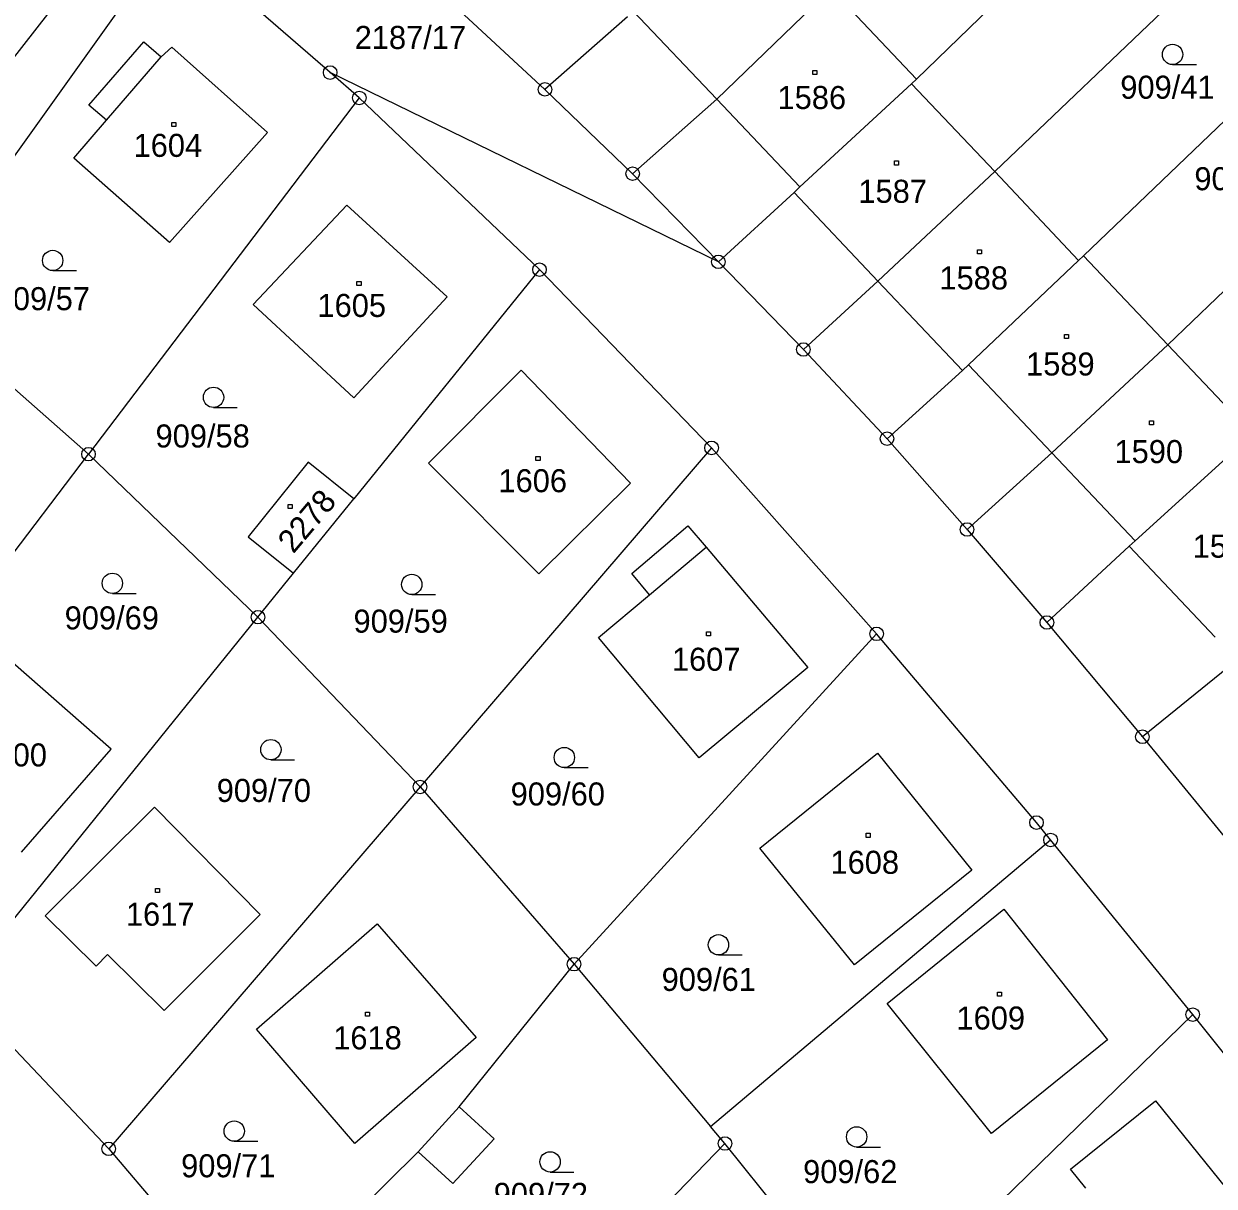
# Model space of a CAD drawing. Extents: x -795483 to -789093, y -1112258 to -1108741.
# Drawn here: x -791186.7 to -791098.9, y -1109507 to -1109421.3 of the extents above; entities that cross this region are included whole.
import ezdxf

# ---------------------------------------------------------------- set-up
doc = ezdxf.new("R2010")
doc.units = 0
for name, color, linetype in [('Vrstva 1', 7, 'Continuous'), ('Vrstva 14', 7, 'Continuous'), ('Vrstva 15', 7, 'Continuous'), ('Vrstva 2', 7, 'Continuous'), ('Vrstva 23', 7, 'Continuous'), ('Vrstva 25', 7, 'Continuous'), ('Vrstva 28', 7, 'Continuous')]:
    doc.layers.add(name, color=color, linetype=linetype)

msp = doc.modelspace()

# ---------------------------------------------------------------- linework, layer by layer
at = {"layer": 'Vrstva 1'}
for p, q in [((-791101.89, -1109406.97), (-791120.9, -1109425.37)), ((-791095.56, -1109413.5), (-791115.13, -1109432.2)), ((-791175.81, -1109414.75), (-791194.97, -1109441.59)), ((-791164.14, -1109424.89), (-791175.81, -1109414.75)), ((-791182.33, -1109417.17), (-791189.06, -1109425.75)), ((-791127.2, -1109418.71), (-791135.63, -1109426.85)), ((-791127.2, -1109418.71), (-791120.9, -1109425.37)), ((-791155.58, -1109419.38), (-791148.3, -1109426.13)), ((-791089.35, -1109419.96), (-791108.57, -1109438.4)), ((-791142.21, -1109420.77), (-791148.3, -1109426.13)), ((-791181.93, -1109427.3), (-791177.89, -1109422.62)), ((-791177.89, -1109422.62), (-791176.6, -1109423.73)), ((-791176.6, -1109423.73), (-791175.81, -1109423.02)), ((-791175.81, -1109423.02), (-791168.75, -1109429.3)), ((-791161.99, -1109426.76), (-791164.14, -1109424.89)), ((-791135.51, -1109438.85), (-791164.14, -1109424.89)), ((-791120.9, -1109425.37), (-791121.27, -1109425.71)), ((-791148.3, -1109426.13), (-791141.83, -1109432.35)), ((-791121.27, -1109425.71), (-791129.49, -1109433.33)), ((-791121.27, -1109425.71), (-791115.13, -1109432.2)), ((-791161.99, -1109426.76), (-791181.96, -1109453.04)), ((-791148.7, -1109439.43), (-791161.99, -1109426.76)), ((-791135.63, -1109426.85), (-791141.83, -1109432.35)), ((-791083.06, -1109426.42), (-791102.36, -1109444.97)), ((-791180.64, -1109428.41), (-791181.93, -1109427.3)), ((-791183.04, -1109431.2), (-791180.64, -1109428.41)), ((-791168.75, -1109429.3), (-791175.99, -1109437.43)), ((-791175.99, -1109437.43), (-791183.04, -1109431.2)), ((-791141.83, -1109432.35), (-791135.51, -1109438.85)), ((-791115.13, -1109432.2), (-791123.75, -1109440.27)), ((-791115.13, -1109432.2), (-791108.94, -1109438.75)), ((-791129.93, -1109433.74), (-791135.51, -1109438.85)), ((-791129.49, -1109433.33), (-791129.93, -1109433.74)), ((-791169.82, -1109442.01), (-791162.9, -1109434.68)), ((-791162.9, -1109434.68), (-791155.5, -1109441.44)), ((-791108.94, -1109438.75), (-791108.57, -1109438.4)), ((-791108.57, -1109438.4), (-791102.36, -1109444.97)), ((-791135.51, -1109438.85), (-791129.24, -1109445.32)), ((-791108.94, -1109438.75), (-791117.07, -1109446.45)), ((-791148.7, -1109439.43), (-791162.38, -1109456.33)), ((-791136.01, -1109452.58), (-791148.7, -1109439.43)), ((-791123.75, -1109440.27), (-791129.24, -1109445.32)), ((-791181.96, -1109453.04), (-791194.97, -1109441.59)), ((-791162.38, -1109448.88), (-791169.82, -1109442.01)), ((-791155.5, -1109441.44), (-791162.38, -1109448.88)), ((-791129.24, -1109445.32), (-791123.07, -1109451.9)), ((-791102.36, -1109444.97), (-791110.92, -1109452.94)), ((-791102.36, -1109444.97), (-791096.13, -1109451.56)), ((-791156.88, -1109453.71), (-791150.05, -1109446.84)), ((-791150.05, -1109446.84), (-791142, -1109455.17)), ((-791117.5, -1109446.86), (-791123.07, -1109451.9)), ((-791117.07, -1109446.45), (-791117.5, -1109446.86)), ((-791073.18, -1109448.74), (-791104.24, -1109473.89)), ((-791136.01, -1109452.58), (-791157.51, -1109477.59)), ((-791123.84, -1109466.3), (-791136.01, -1109452.58)), ((-791123.07, -1109451.9), (-791117.17, -1109458.6)), ((-791096.53, -1109451.94), (-791104.78, -1109459.43)), ((-791203.34, -1109481.18), (-791181.96, -1109453.04)), ((-791169.46, -1109465.07), (-791181.96, -1109453.04)), ((-791110.92, -1109452.94), (-791117.17, -1109458.6)), ((-791165.76, -1109453.64), (-791170.18, -1109459.15)), ((-791162.38, -1109456.33), (-791165.76, -1109453.64)), ((-791148.74, -1109461.88), (-791156.88, -1109453.71)), ((-791142, -1109455.17), (-791148.74, -1109461.88)), ((-791166.84, -1109461.83), (-791162.38, -1109456.33)), ((-791141.9, -1109461.85), (-791137.76, -1109458.32)), ((-791137.76, -1109458.32), (-791136.41, -1109459.91)), ((-791117.17, -1109458.6), (-791111.28, -1109465.46)), ((-791170.18, -1109459.15), (-791166.84, -1109461.83)), ((-791104.78, -1109459.43), (-791105.22, -1109459.84)), ((-791136.41, -1109459.91), (-791128.9, -1109468.79)), ((-791105.22, -1109459.84), (-791111.28, -1109465.46)), ((-791098.86, -1109466.55), (-791105.22, -1109459.84)), ((-791169.46, -1109465.07), (-791166.84, -1109461.83)), ((-791140.59, -1109463.41), (-791141.9, -1109461.85)), ((-791144.36, -1109466.57), (-791140.59, -1109463.41)), ((-791191.65, -1109492.46), (-791169.46, -1109465.07)), ((-791169.46, -1109465.07), (-791157.51, -1109477.59)), ((-791111.28, -1109465.46), (-791104.24, -1109473.89)), ((-791123.84, -1109466.3), (-791146.15, -1109490.67)), ((-791136.92, -1109475.45), (-791144.36, -1109466.57)), ((-791112.05, -1109480.22), (-791123.84, -1109466.3)), ((-791180.29, -1109474.8), (-791188.58, -1109467.56)), ((-791128.9, -1109468.79), (-791136.92, -1109475.45)), ((-791104.24, -1109473.89), (-791096.69, -1109483.12)), ((-791186.89, -1109482.4), (-791180.29, -1109474.8)), ((-791132.44, -1109482.11), (-791123.77, -1109475.1)), ((-791123.77, -1109475.1), (-791116.82, -1109483.74)), ((-791157.51, -1109477.59), (-791180.47, -1109504.29)), ((-791157.51, -1109477.59), (-791146.15, -1109490.67)), ((-791185.16, -1109487.1), (-791177.1, -1109479.09)), ((-791177.1, -1109479.09), (-791169.3, -1109487)), ((-791111.01, -1109481.5), (-791112.05, -1109480.22)), ((-791136.08, -1109502.64), (-791111.01, -1109481.5)), ((-791100.53, -1109494.39), (-791111.01, -1109481.5)), ((-791125.47, -1109490.72), (-791132.44, -1109482.11)), ((-791116.82, -1109483.74), (-791125.47, -1109490.72)), ((-791123.06, -1109493.57), (-791114.45, -1109486.6)), ((-791114.45, -1109486.6), (-791106.8, -1109496.26)), ((-791181.4, -1109490.81), (-791185.16, -1109487.1)), ((-791169.3, -1109487), (-791176.38, -1109494.09)), ((-791169.56, -1109495.46), (-791160.67, -1109487.7)), ((-791160.67, -1109487.7), (-791153.36, -1109496.07)), ((-791180.56, -1109489.96), (-791181.4, -1109490.81)), ((-791176.38, -1109494.09), (-791180.56, -1109489.96)), ((-791154.63, -1109501.2), (-791146.15, -1109490.67)), ((-791146.15, -1109490.67), (-791136.08, -1109502.64)), ((-791191.65, -1109492.46), (-791180.47, -1109504.29)), ((-791115.36, -1109503.15), (-791123.06, -1109493.57)), ((-791124.17, -1109517.39), (-791100.53, -1109494.39)), ((-791089.11, -1109508.66), (-791100.53, -1109494.39)), ((-791162.32, -1109503.89), (-791169.56, -1109495.46)), ((-791153.36, -1109496.07), (-791162.32, -1109503.89)), ((-791106.8, -1109496.26), (-791115.36, -1109503.15)), ((-791109.53, -1109505.79), (-791103.26, -1109500.74)), ((-791103.26, -1109500.74), (-791095.4, -1109510.52)), ((-791157.64, -1109504.51), (-791154.63, -1109501.2)), ((-791135.02, -1109503.9), (-791136.08, -1109502.64)), ((-791180.47, -1109504.29), (-791169.93, -1109516.65)), ((-791135.02, -1109503.9), (-791159.6, -1109529.24)), ((-791124.17, -1109517.39), (-791135.02, -1109503.9)), ((-791169.93, -1109516.65), (-791157.64, -1109504.51)), ((-791108.4, -1109507.19), (-791109.53, -1109505.79))]:
    msp.add_line(p, q, dxfattribs=at)
at = {"layer": 'Vrstva 2'}
for p, q in [((-791135.63, -1109426.85), (-791141.78, -1109420.35)), ((-791180.64, -1109428.41), (-791176.6, -1109423.73)), ((-791129.49, -1109433.33), (-791135.63, -1109426.85)), ((-791123.75, -1109440.27), (-791129.93, -1109433.74)), ((-791117.5, -1109446.86), (-791123.75, -1109440.27)), ((-791110.92, -1109452.94), (-791117.07, -1109446.45)), ((-791104.78, -1109459.43), (-791110.92, -1109452.94)), ((-791140.59, -1109463.41), (-791136.41, -1109459.91)), ((-791152.05, -1109503.55), (-791154.63, -1109501.2)), ((-791155.09, -1109506.84), (-791152.05, -1109503.55)), ((-791157.64, -1109504.51), (-791155.09, -1109506.84))]:
    msp.add_line(p, q, dxfattribs=at)
at = {"layer": 'Vrstva 23'}
for p, q in [((-791102.01, -1109424.3), (-791100.26, -1109424.3)), ((-791184.6, -1109439.5), (-791182.85, -1109439.5)), ((-791172.74, -1109449.6), (-791170.99, -1109449.6)), ((-791180.2, -1109463.32), (-791178.45, -1109463.32)), ((-791158.12, -1109463.4), (-791156.37, -1109463.4)), ((-791168.51, -1109475.59), (-791166.76, -1109475.59)), ((-791146.87, -1109476.17), (-791145.12, -1109476.17)), ((-791135.5, -1109489.99), (-791133.75, -1109489.99)), ((-791171.21, -1109503.73), (-791169.46, -1109503.73)), ((-791125.31, -1109504.16), (-791123.56, -1109504.16)), ((-791147.92, -1109506), (-791146.17, -1109506))]:
    msp.add_line(p, q, dxfattribs=at)
for centre in [(-791102.01, -1109423.55), (-791184.6, -1109438.75), (-791172.74, -1109448.85), (-791180.2, -1109462.57), (-791158.12, -1109462.65), (-791168.51, -1109474.84), (-791146.87, -1109475.42), (-791135.5, -1109489.24), (-791171.21, -1109502.98), (-791125.31, -1109503.41), (-791147.92, -1109505.25)]:
    msp.add_circle(centre, 0.75, dxfattribs=at)
at = {"layer": 'Vrstva 25'}
for p, q in [((-791128.54, -1109424.74), (-791128.24, -1109424.74)), ((-791128.54, -1109425.04), (-791128.54, -1109424.74)), ((-791128.24, -1109425.04), (-791128.54, -1109425.04)), ((-791128.24, -1109424.74), (-791128.24, -1109425.04)), ((-791175.81, -1109428.58), (-791175.51, -1109428.58)), ((-791175.81, -1109428.88), (-791175.81, -1109428.58)), ((-791175.51, -1109428.88), (-791175.81, -1109428.88)), ((-791175.51, -1109428.58), (-791175.51, -1109428.88)), ((-791122.52, -1109431.41), (-791122.22, -1109431.41)), ((-791122.52, -1109431.71), (-791122.52, -1109431.41)), ((-791122.22, -1109431.41), (-791122.22, -1109431.71)), ((-791122.22, -1109431.71), (-791122.52, -1109431.71)), ((-791116.41, -1109437.97), (-791116.11, -1109437.97)), ((-791116.41, -1109438.27), (-791116.41, -1109437.97)), ((-791116.11, -1109438.27), (-791116.41, -1109438.27)), ((-791116.11, -1109437.97), (-791116.11, -1109438.27)), ((-791162.16, -1109440.3), (-791161.86, -1109440.3)), ((-791162.16, -1109440.6), (-791162.16, -1109440.3)), ((-791161.86, -1109440.6), (-791162.16, -1109440.6)), ((-791161.86, -1109440.3), (-791161.86, -1109440.6)), ((-791109.98, -1109444.21), (-791109.68, -1109444.21)), ((-791109.98, -1109444.51), (-791109.98, -1109444.21)), ((-791109.68, -1109444.51), (-791109.98, -1109444.51)), ((-791109.68, -1109444.21), (-791109.68, -1109444.51)), ((-791103.72, -1109450.58), (-791103.42, -1109450.58)), ((-791103.72, -1109450.88), (-791103.72, -1109450.58)), ((-791103.42, -1109450.58), (-791103.42, -1109450.88)), ((-791103.42, -1109450.88), (-791103.72, -1109450.88)), ((-791148.96, -1109453.22), (-791148.66, -1109453.22)), ((-791148.96, -1109453.52), (-791148.96, -1109453.22)), ((-791148.66, -1109453.22), (-791148.66, -1109453.52)), ((-791148.66, -1109453.52), (-791148.96, -1109453.52)), ((-791167.24, -1109456.75), (-791166.94, -1109456.75)), ((-791167.24, -1109457.05), (-791167.24, -1109456.75)), ((-791166.94, -1109456.75), (-791166.94, -1109457.05)), ((-791166.94, -1109457.05), (-791167.24, -1109457.05)), ((-791136.38, -1109466.15), (-791136.08, -1109466.15)), ((-791136.38, -1109466.45), (-791136.38, -1109466.15)), ((-791136.08, -1109466.45), (-791136.38, -1109466.45)), ((-791136.08, -1109466.15), (-791136.08, -1109466.45)), ((-791124.61, -1109481.01), (-791124.31, -1109481.01)), ((-791124.61, -1109481.31), (-791124.61, -1109481.01)), ((-791124.31, -1109481.31), (-791124.61, -1109481.31)), ((-791124.31, -1109481.01), (-791124.31, -1109481.31)), ((-791177.02, -1109485.08), (-791176.72, -1109485.08)), ((-791177.02, -1109485.38), (-791177.02, -1109485.08)), ((-791176.72, -1109485.38), (-791177.02, -1109485.38)), ((-791176.72, -1109485.08), (-791176.72, -1109485.38)), ((-791114.92, -1109492.73), (-791114.62, -1109492.73)), ((-791114.92, -1109493.03), (-791114.92, -1109492.73)), ((-791114.62, -1109492.73), (-791114.62, -1109493.03)), ((-791114.62, -1109493.03), (-791114.92, -1109493.03)), ((-791161.53, -1109494.2), (-791161.23, -1109494.2)), ((-791161.53, -1109494.5), (-791161.53, -1109494.2)), ((-791161.23, -1109494.5), (-791161.53, -1109494.5)), ((-791161.23, -1109494.2), (-791161.23, -1109494.5))]:
    msp.add_line(p, q, dxfattribs=at)
at = {"layer": 'Vrstva 28'}
for centre, radius in [((-791164.14, -1109424.89), 0.5), ((-791164.14, -1109424.89), 0.01), ((-791148.3, -1109426.13), 0.5), ((-791148.3, -1109426.13), 0.01), ((-791161.99, -1109426.76), 0.5), ((-791161.99, -1109426.76), 0.01), ((-791141.83, -1109432.35), 0.5), ((-791141.83, -1109432.35), 0.01), ((-791135.51, -1109438.85), 0.5), ((-791148.7, -1109439.43), 0.5), ((-791135.51, -1109438.85), 0.01), ((-791148.7, -1109439.43), 0.01), ((-791129.24, -1109445.32), 0.5), ((-791129.24, -1109445.32), 0.01), ((-791123.07, -1109451.9), 0.5), ((-791181.96, -1109453.04), 0.5), ((-791136.01, -1109452.58), 0.5), ((-791136.01, -1109452.58), 0.01), ((-791123.07, -1109451.9), 0.01), ((-791181.96, -1109453.04), 0.01), ((-791117.17, -1109458.6), 0.5), ((-791117.17, -1109458.6), 0.01), ((-791169.46, -1109465.07), 0.5), ((-791169.46, -1109465.07), 0.01), ((-791111.28, -1109465.46), 0.5), ((-791111.28, -1109465.46), 0.01), ((-791123.84, -1109466.3), 0.5), ((-791123.84, -1109466.3), 0.01), ((-791104.24, -1109473.89), 0.5), ((-791104.24, -1109473.89), 0.01), ((-791157.51, -1109477.59), 0.5), ((-791157.51, -1109477.59), 0.01), ((-791112.05, -1109480.22), 0.5), ((-791112.05, -1109480.22), 0.01), ((-791111.01, -1109481.5), 0.5), ((-791111.01, -1109481.5), 0.01), ((-791146.15, -1109490.67), 0.5), ((-791146.15, -1109490.67), 0.01), ((-791100.53, -1109494.39), 0.5), ((-791100.53, -1109494.39), 0.01), ((-791135.02, -1109503.9), 0.5), ((-791180.47, -1109504.29), 0.5), ((-791180.47, -1109504.29), 0.01), ((-791135.02, -1109503.9), 0.01)]:
    msp.add_circle(centre, radius, dxfattribs=at)

# ---------------------------------------------------------------- texts
at = {"layer": 'Vrstva 14'}
for s, p in [('2187/17', (-791162.33, -1109423.15)), ('909/41', (-791105.868, -1109426.82)), ('909/42', (-791100.405, -1109433.57)), ('909/57', (-791188.802, -1109442.42)), ('909/58', (-791177.015, -1109452.55)), ('909/69', (-791183.719, -1109465.97)), ('909/59', (-791162.415, -1109466.21)), ('909/70', (-791172.505, -1109478.7)), ('909/60', (-791150.828, -1109478.96)), ('909/61', (-791139.692, -1109492.64)), ('909/71', (-791175.129, -1109506.39)), ('909/62', (-791129.259, -1109506.82)), ('909/72', (-791152.075, -1109508.5))]:
    msp.add_text(s, height=1.7, dxfattribs=at).set_placement(p)
at = {"layer": 'Vrstva 15'}
for s, p in [('1586', (-791131.146, -1109427.58)), ('1604', (-791178.635, -1109431.11)), ('1587', (-791125.182, -1109434.5)), ('1588', (-791119.206, -1109440.89)), ('1605', (-791165.075, -1109442.92)), ('1589', (-791112.816, -1109447.24)), ('1590', (-791106.295, -1109453.7)), ('1606', (-791151.729, -1109455.85)), ('1591', (-791100.529, -1109460.68)), ('1607', (-791138.936, -1109469.02)), ('2300', (-791190.08, -1109476.08)), ('1608', (-791127.239, -1109484)), ('1617', (-791179.2, -1109487.83)), ('1609', (-791117.949, -1109495.49)), ('1618', (-791163.913, -1109496.95))]:
    msp.add_text(s, height=1.7, dxfattribs=at).set_placement(p)
msp.add_text('2278', height=1.7, rotation=49.79799, dxfattribs=at).set_placement((-791166.85, -1109460.44))

doc.saveas('drawing.dxf')
